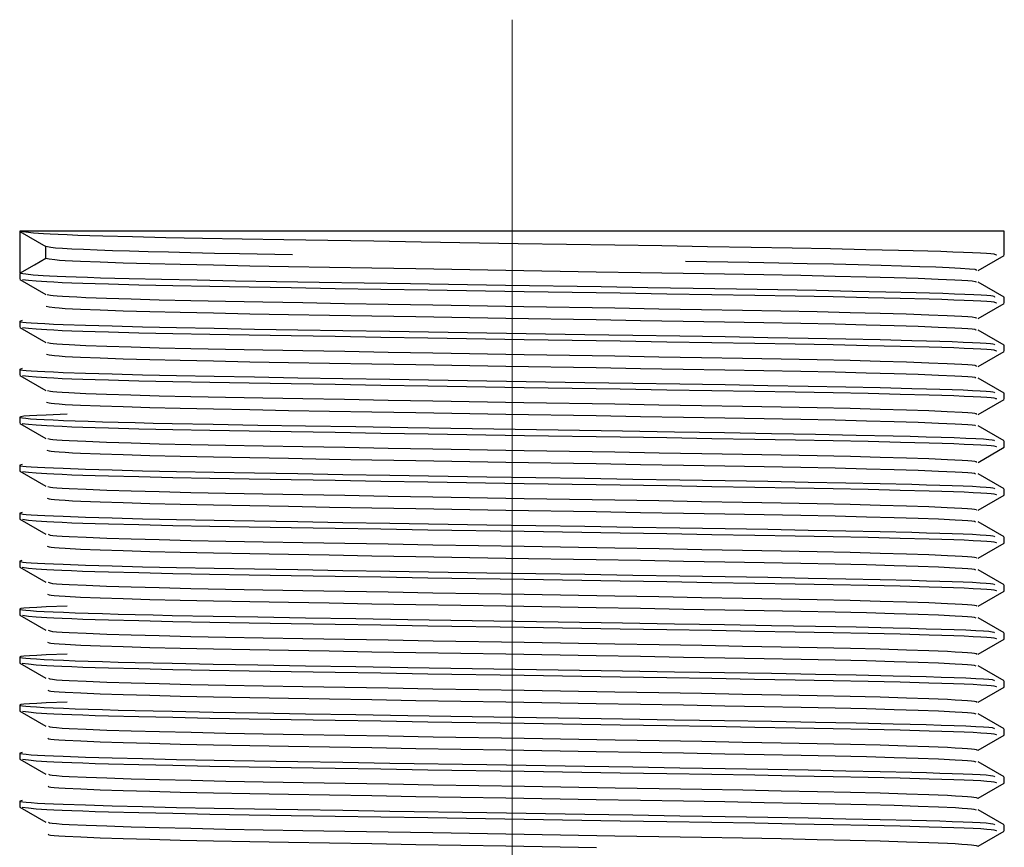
# Model space of a CAD drawing. Header units: millimetres. Extents: x 262469 to 275208, y -32539 to 9411.
# Tile 369 of 428: x 269144.13 to 269149.95, y -13212.5 to -13207.61. Entities that reach past the tile are written whole.
import ezdxf

# ---------------------------------------------------------------- set-up
doc = ezdxf.new("R2010")
doc.units = ezdxf.units.MM
doc.header["$LTSCALE"] = 100
doc.layers.add('$ IE_TELETECHNIKA', color=5, linetype='Continuous', lineweight=30)

msp = doc.modelspace()

# ---------------------------------------------------------------- linework, layer by layer
at = {"layer": '$ IE_TELETECHNIKA', "color": 7, "linetype": 'Continuous', "lineweight": 5, "ltscale": 20.32}
msp.add_line((269147.0395, -13207.6088), (269147.0395, -13216.6713), dxfattribs=at)
at = {"layer": '$ IE_TELETECHNIKA', "color": 7, "linetype": 'Continuous'}
for p, q in [((269144.1333, -13208.8588), (269144.1333, -13209.1069)), ((269149.9458, -13208.8588), (269144.1333, -13208.8588)), ((269144.1342, -13208.8599), (269144.2877, -13208.9485)), ((269149.9458, -13209.0005), (269149.9458, -13208.8588)), ((269144.2867, -13209.0183), (269144.2867, -13208.948)), ((269149.7914, -13209.0902), (269149.9449, -13209.0016)), ((269144.1333, -13209.1095), (269144.1333, -13209.1423)), ((269144.1342, -13209.1433), (269144.2877, -13209.232)), ((269149.9449, -13209.2476), (269149.7914, -13209.1589)), ((269149.9458, -13209.284), (269149.9458, -13209.2486)), ((269149.7914, -13209.3737), (269149.9449, -13209.2851)), ((269144.1333, -13209.3904), (269144.1333, -13209.4258)), ((269144.1342, -13209.4268), (269144.2877, -13209.5155)), ((269149.9449, -13209.5311), (269149.7914, -13209.4424)), ((269149.9458, -13209.5675), (269149.9458, -13209.532)), ((269149.7914, -13209.6572), (269149.9449, -13209.5686)), ((269144.1333, -13209.6739), (269144.1333, -13209.7093)), ((269144.1342, -13209.7103), (269144.2876, -13209.7989)), ((269149.9449, -13209.8146), (269149.7914, -13209.7259)), ((269149.9458, -13209.851), (269149.9458, -13209.8155)), ((269149.7914, -13209.9407), (269149.9449, -13209.8521)), ((269144.1333, -13209.9573), (269144.1333, -13209.9928)), ((269144.1342, -13209.9938), (269144.2877, -13210.0824)), ((269149.9449, -13210.098), (269149.7914, -13210.0094)), ((269149.9458, -13210.1344), (269149.9458, -13210.099)), ((269149.7914, -13210.2242), (269149.9449, -13210.1355)), ((269144.1333, -13210.2408), (269144.1333, -13210.2763)), ((269144.1342, -13210.2773), (269144.2877, -13210.3659)), ((269149.9449, -13210.3815), (269149.7914, -13210.2929)), ((269149.7914, -13210.5076), (269149.9449, -13210.419)), ((269149.9458, -13210.4179), (269149.9458, -13210.3825)), ((269144.1333, -13210.5243), (269144.1333, -13210.5597)), ((269144.1342, -13210.5608), (269144.2877, -13210.6494)), ((269149.9449, -13210.665), (269149.7914, -13210.5764)), ((269149.7914, -13210.7911), (269149.9449, -13210.7025)), ((269149.9458, -13210.7014), (269149.9458, -13210.666)), ((269144.1333, -13210.8078), (269144.1333, -13210.8432)), ((269144.1342, -13210.8442), (269144.2876, -13210.9329)), ((269149.9449, -13210.9485), (269149.7914, -13210.8598)), ((269149.7914, -13211.0746), (269149.9449, -13210.986)), ((269149.9458, -13210.9849), (269149.9458, -13210.9494)), ((269144.1333, -13211.0913), (269144.1333, -13211.1267)), ((269144.1342, -13211.1277), (269144.2877, -13211.2164)), ((269149.9449, -13211.232), (269149.7914, -13211.1433)), ((269149.9458, -13211.2684), (269149.9458, -13211.2329)), ((269149.7914, -13211.3581), (269149.9449, -13211.2695)), ((269144.1333, -13211.3747), (269144.1333, -13211.4102)), ((269144.1342, -13211.4112), (269144.2877, -13211.4998)), ((269149.9449, -13211.5154), (269149.7914, -13211.4268)), ((269149.9458, -13211.5518), (269149.9458, -13211.5164)), ((269149.7914, -13211.6416), (269149.9449, -13211.5529)), ((269144.1333, -13211.6582), (269144.1333, -13211.6937)), ((269144.1342, -13211.6947), (269144.2877, -13211.7833)), ((269149.9449, -13211.7989), (269149.7914, -13211.7103)), ((269149.9458, -13211.8353), (269149.9458, -13211.7999)), ((269149.7914, -13211.9251), (269149.9449, -13211.8364)), ((269144.1333, -13211.9417), (269144.1333, -13211.9771)), ((269144.1342, -13211.9782), (269144.2877, -13212.0668)), ((269149.9449, -13212.0824), (269149.7914, -13211.9938)), ((269149.9458, -13212.1188), (269149.9458, -13212.0834)), ((269149.7914, -13212.2086), (269149.9449, -13212.1199)), ((269144.1333, -13212.2252), (269144.1333, -13212.2606)), ((269144.1342, -13212.2616), (269144.2876, -13212.3503)), ((269149.9449, -13212.3659), (269149.7914, -13212.2772)), ((269149.9458, -13212.4023), (269149.9458, -13212.3669)), ((269149.7914, -13212.492), (269149.9449, -13212.4034))]:
    msp.add_line(p, q, dxfattribs=at)
for points in [[(269144.1333, -13208.8588), (269144.1691, -13208.8632), (269144.2131, -13208.8675), (269144.2737, -13208.8719), (269144.3128, -13208.8742), (269144.3591, -13208.8765), (269144.4137, -13208.8788), (269144.4763, -13208.8811), (269144.5467, -13208.8834), (269144.6242, -13208.8858), (269144.7989, -13208.8904), (269144.9963, -13208.895), (269145.2127, -13208.8994), (269145.4453, -13208.9036), (269145.6924, -13208.9078), (269145.9523, -13208.912), (269146.2231, -13208.9164), (269146.5024, -13208.921), (269147.0749, -13208.9303), (269147.6465, -13208.9395), (269147.9245, -13208.944), (269148.1935, -13208.9484), (269148.4503, -13208.9527), (269148.6926, -13208.957), (269148.9193, -13208.9613), (269149.1292, -13208.9657), (269149.3214, -13208.9701), (269149.4938, -13208.9748), (269149.5711, -13208.9771), (269149.6415, -13208.9795), (269149.7043, -13208.9818), (269149.7589, -13208.9841), (269149.8046, -13208.9865), (269149.8406, -13208.9887), (269149.8666, -13208.9909), (269149.8835, -13208.9931), (269149.8973, -13208.9974), (269149.8966, -13209.0015)], [(269144.2867, -13208.9474), (269144.3163, -13208.9532), (269144.3435, -13208.9562), (269144.385, -13208.9592), (269144.4408, -13208.9623), (269144.5093, -13208.9655), (269144.5892, -13208.9687), (269144.6796, -13208.9718), (269144.7803, -13208.975), (269144.891, -13208.9782), (269145.0116, -13208.9814), (269145.1419, -13208.9844), (269145.2818, -13208.9875), (269145.4307, -13208.9904), (269145.7439, -13208.9961)], [(269144.1333, -13209.1069), (269144.2192, -13209.0573), (269144.2867, -13209.0183)], [(269144.2867, -13209.0183), (269144.3057, -13209.0224), (269144.3396, -13209.0267), (269144.3667, -13209.0288), (269144.4016, -13209.0311), (269144.4436, -13209.0333), (269144.4921, -13209.0356), (269144.6068, -13209.0402), (269144.7434, -13209.0448), (269144.9014, -13209.0494), (269145.08, -13209.0539), (269145.2773, -13209.0582), (269145.4912, -13209.0624), (269145.7197, -13209.0665), (269145.9607, -13209.0707), (269146.2119, -13209.075), (269146.471, -13209.0794), (269147.0028, -13209.0885), (269147.5361, -13209.0977), (269147.7969, -13209.1022), (269148.0505, -13209.1065), (269148.2946, -13209.1107), (269148.5267, -13209.1147), (269148.7447, -13209.1189), (269148.9466, -13209.1233), (269149.1308, -13209.1278), (269149.2951, -13209.1323), (269149.4371, -13209.1369), (269149.556, -13209.1415), (269149.654, -13209.146), (269149.6953, -13209.1483), (269149.7301, -13209.1505), (269149.7567, -13209.1527), (269149.7733, -13209.1548), (269149.7788, -13209.1569), (269149.7771, -13209.1589)], [(269148.064, -13209.0359), (269148.4376, -13209.0423), (269148.6149, -13209.0455), (269148.782, -13209.0488), (269148.9383, -13209.0522), (269149.0839, -13209.0557), (269149.218, -13209.0592), (269149.3395, -13209.0628), (269149.4472, -13209.0664), (269149.5409, -13209.07), (269149.6211, -13209.0735), (269149.6881, -13209.077), (269149.7398, -13209.0805), (269149.772, -13209.0838), (269149.7818, -13209.0871), (269149.7775, -13209.0903)], [(269144.1333, -13209.1069), (269144.1684, -13209.1111), (269144.2115, -13209.1154), (269144.2703, -13209.1198), (269144.3081, -13209.122), (269144.3528, -13209.1242), (269144.4053, -13209.1265), (269144.4658, -13209.1288), (269144.5338, -13209.1311), (269144.6088, -13209.1334), (269144.7781, -13209.138), (269144.9699, -13209.1425), (269145.1805, -13209.1468), (269145.4071, -13209.151), (269145.648, -13209.1551), (269145.9015, -13209.1593), (269146.166, -13209.1636), (269146.4392, -13209.168), (269147.0012, -13209.1772), (269147.5653, -13209.1862), (269147.8411, -13209.1907), (269148.1088, -13209.195), (269148.3656, -13209.1993), (269148.6088, -13209.2035), (269148.8371, -13209.2078), (269149.0499, -13209.212), (269149.2465, -13209.2164), (269149.4258, -13209.2209), (269149.5836, -13209.2255), (269149.6524, -13209.2278), (269149.7135, -13209.2301), (269149.7661, -13209.2324), (269149.8095, -13209.2347), (269149.8427, -13209.2369), (269149.8654, -13209.2391), (269149.879, -13209.2412), (269149.8858, -13209.2433), (269149.8879, -13209.2474)], [(269144.1481, -13209.1435), (269144.1844, -13209.1477), (269144.2296, -13209.1521), (269144.2926, -13209.1565), (269144.3336, -13209.1587), (269144.3824, -13209.161), (269144.4396, -13209.1633), (269144.5049, -13209.1656), (269144.5777, -13209.1679), (269144.6575, -13209.1702), (269144.8361, -13209.1748), (269145.0364, -13209.1793), (269145.2545, -13209.1836), (269145.4881, -13209.1878), (269145.7354, -13209.192), (269145.995, -13209.1962), (269146.2651, -13209.2006), (269146.5431, -13209.2051), (269147.1118, -13209.2144), (269147.6781, -13209.2235), (269147.9531, -13209.2279), (269148.2188, -13209.2323), (269148.4723, -13209.2366), (269148.7115, -13209.2408), (269148.9351, -13209.2451), (269149.1422, -13209.2494), (269149.3317, -13209.2539), (269149.5016, -13209.2585), (269149.5776, -13209.2608), (269149.6469, -13209.2631), (269149.7086, -13209.2655), (269149.7621, -13209.2678), (269149.8069, -13209.2701), (269149.8421, -13209.2723), (269149.8674, -13209.2745), (269149.8839, -13209.2767), (269149.8973, -13209.2809), (269149.8967, -13209.285)], [(269144.2953, -13209.232), (269144.3144, -13209.2362), (269144.33, -13209.2383), (269144.353, -13209.2405), (269144.3845, -13209.2427), (269144.4239, -13209.2449), (269144.4705, -13209.2472), (269144.5233, -13209.2495), (269144.6458, -13209.2542), (269144.79, -13209.2588), (269144.9561, -13209.2634), (269145.1426, -13209.2679), (269145.3475, -13209.2723), (269145.5686, -13209.2764), (269145.8037, -13209.2806), (269146.0509, -13209.2848), (269146.3076, -13209.2892), (269146.5713, -13209.2937), (269147.1098, -13209.303), (269147.6455, -13209.3122), (269147.9059, -13209.3167), (269148.158, -13209.321), (269148.3992, -13209.3251), (269148.6273, -13209.3292), (269148.8401, -13209.3335), (269149.0357, -13209.338), (269149.2121, -13209.3425), (269149.3673, -13209.3472), (269149.4994, -13209.3518), (269149.6087, -13209.3564), (269149.6956, -13209.361), (269149.7295, -13209.3632), (269149.7556, -13209.3654), (269149.7728, -13209.3675), (269149.7805, -13209.3696), (269149.7781, -13209.3737)], [(269144.2885, -13209.3018), (269144.306, -13209.3059), (269144.3393, -13209.3102), (269144.3665, -13209.3123), (269144.4014, -13209.3146), (269144.4436, -13209.3168), (269144.4922, -13209.3191), (269144.6069, -13209.3237), (269144.7433, -13209.3283), (269144.9014, -13209.3328), (269145.08, -13209.3374), (269145.2773, -13209.3417), (269145.4912, -13209.3459), (269145.7197, -13209.35), (269145.9607, -13209.3542), (269146.212, -13209.3585), (269146.4711, -13209.3629), (269147.0029, -13209.372), (269147.5362, -13209.3812), (269147.797, -13209.3857), (269148.0506, -13209.39), (269148.2947, -13209.3941), (269148.5268, -13209.3982), (269148.7448, -13209.4024), (269148.9468, -13209.4068), (269149.131, -13209.4112), (269149.2952, -13209.4158), (269149.4371, -13209.4204), (269149.5562, -13209.425), (269149.6543, -13209.4295), (269149.6956, -13209.4318), (269149.7301, -13209.434), (269149.7563, -13209.4362), (269149.7725, -13209.4383), (269149.7779, -13209.4404), (269149.7767, -13209.4424)], [(269144.1462, -13209.3871), (269144.1325, -13209.3913), (269144.1371, -13209.3935), (269144.1502, -13209.3956), (269144.1714, -13209.3978), (269144.2004, -13209.4001), (269144.2369, -13209.4023), (269144.2806, -13209.4046), (269144.3312, -13209.4069), (269144.3883, -13209.4092), (269144.5213, -13209.4139), (269144.6782, -13209.4186), (269144.8578, -13209.4233), (269145.059, -13209.4278), (269145.2803, -13209.4322), (269145.5194, -13209.4364), (269145.7737, -13209.4407), (269146.0406, -13209.445), (269146.3174, -13209.4495), (269146.8897, -13209.4588), (269147.4685, -13209.4682), (269147.7531, -13209.4727), (269148.0304, -13209.4772), (269148.2971, -13209.4816), (269148.5501, -13209.486), (269148.7877, -13209.4903), (269149.0092, -13209.4947), (269149.2137, -13209.4991), (269149.4005, -13209.5037), (269149.4861, -13209.506), (269149.5655, -13209.5084), (269149.6377, -13209.5108), (269149.7021, -13209.5132), (269149.7577, -13209.5155), (269149.8036, -13209.5178), (269149.8392, -13209.5201), (269149.8636, -13209.5223), (269149.8783, -13209.5245), (269149.8856, -13209.5267), (269149.8879, -13209.5309)], [(269144.1481, -13209.4269), (269144.1844, -13209.4312), (269144.2296, -13209.4355), (269144.2926, -13209.4399), (269144.3336, -13209.4422), (269144.3823, -13209.4444), (269144.4395, -13209.4467), (269144.5048, -13209.449), (269144.5776, -13209.4514), (269144.6575, -13209.4537), (269144.836, -13209.4583), (269145.0364, -13209.4628), (269145.2544, -13209.4671), (269145.488, -13209.4713), (269145.7353, -13209.4755), (269145.9949, -13209.4797), (269146.265, -13209.4841), (269146.5431, -13209.4886), (269147.1118, -13209.4979), (269147.678, -13209.507), (269147.9531, -13209.5114), (269148.2188, -13209.5157), (269148.4723, -13209.52), (269148.7114, -13209.5243), (269148.9351, -13209.5286), (269149.1422, -13209.5329), (269149.3317, -13209.5374), (269149.5016, -13209.542), (269149.5777, -13209.5443), (269149.6469, -13209.5466), (269149.7086, -13209.549), (269149.7622, -13209.5513), (269149.8069, -13209.5535), (269149.8421, -13209.5558), (269149.8674, -13209.558), (269149.8839, -13209.5601), (269149.8974, -13209.5644), (269149.8967, -13209.5685)], [(269144.2965, -13209.5155), (269144.3143, -13209.5197), (269144.3297, -13209.5218), (269144.3527, -13209.524), (269144.3844, -13209.5262), (269144.4241, -13209.5284), (269144.5237, -13209.533), (269144.6461, -13209.5377), (269144.7903, -13209.5423), (269144.9564, -13209.5469), (269145.1431, -13209.5514), (269145.348, -13209.5558), (269145.569, -13209.5599), (269145.8042, -13209.5641), (269146.0514, -13209.5683), (269146.3081, -13209.5727), (269146.5718, -13209.5772), (269147.1103, -13209.5865), (269147.646, -13209.5957), (269147.9064, -13209.6002), (269148.1584, -13209.6044), (269148.3996, -13209.6086), (269148.6277, -13209.6127), (269148.8405, -13209.617), (269149.036, -13209.6215), (269149.2124, -13209.626), (269149.3675, -13209.6307), (269149.4996, -13209.6353), (269149.609, -13209.6399), (269149.6959, -13209.6445), (269149.7295, -13209.6467), (269149.7554, -13209.6489), (269149.7723, -13209.651), (269149.78, -13209.6531), (269149.7788, -13209.6572)], [(269144.2901, -13209.5853), (269144.3063, -13209.5894), (269144.3389, -13209.5936), (269144.3662, -13209.5958), (269144.4013, -13209.598), (269144.4436, -13209.6003), (269144.4923, -13209.6026), (269144.6069, -13209.6071), (269144.7433, -13209.6117), (269144.9014, -13209.6163), (269145.08, -13209.6208), (269145.2774, -13209.6252), (269145.4913, -13209.6294), (269145.7197, -13209.6335), (269145.9608, -13209.6377), (269146.212, -13209.6419), (269146.4711, -13209.6464), (269147.003, -13209.6555), (269147.5363, -13209.6647), (269147.7971, -13209.6692), (269148.0507, -13209.6735), (269148.2948, -13209.6776), (269148.5269, -13209.6817), (269148.7449, -13209.6859), (269148.9469, -13209.6903), (269149.1311, -13209.6947), (269149.2953, -13209.6993), (269149.4371, -13209.7039), (269149.5563, -13209.7085), (269149.6546, -13209.713), (269149.6958, -13209.7153), (269149.7301, -13209.7175), (269149.7559, -13209.7197), (269149.7717, -13209.7218), (269149.7765, -13209.7259)], [(269144.1462, -13209.6706), (269144.1325, -13209.6748), (269144.1371, -13209.677), (269144.1502, -13209.6791), (269144.1714, -13209.6813), (269144.2004, -13209.6835), (269144.2369, -13209.6858), (269144.2806, -13209.6881), (269144.3312, -13209.6904), (269144.3883, -13209.6927), (269144.5213, -13209.6974), (269144.6782, -13209.7021), (269144.8578, -13209.7068), (269145.059, -13209.7113), (269145.2803, -13209.7157), (269145.5194, -13209.7199), (269145.7737, -13209.7242), (269146.0406, -13209.7285), (269146.3174, -13209.733), (269146.8896, -13209.7423), (269147.4685, -13209.7517), (269147.7531, -13209.7562), (269148.0304, -13209.7607), (269148.2971, -13209.7651), (269148.5501, -13209.7695), (269148.7877, -13209.7738), (269149.0092, -13209.7781), (269149.2137, -13209.7826), (269149.4005, -13209.7872), (269149.4861, -13209.7895), (269149.5654, -13209.7919), (269149.6377, -13209.7943), (269149.7021, -13209.7966), (269149.7577, -13209.799), (269149.8036, -13209.8013), (269149.8392, -13209.8036), (269149.8636, -13209.8058), (269149.8783, -13209.808), (269149.8856, -13209.8101), (269149.8879, -13209.8144)], [(269144.1481, -13209.7104), (269144.1843, -13209.7147), (269144.2296, -13209.719), (269144.2926, -13209.7234), (269144.3335, -13209.7257), (269144.3823, -13209.7279), (269144.4395, -13209.7302), (269144.5048, -13209.7325), (269144.5776, -13209.7349), (269144.6574, -13209.7372), (269144.836, -13209.7418), (269145.0363, -13209.7463), (269145.2544, -13209.7506), (269145.488, -13209.7548), (269145.7353, -13209.759), (269145.9949, -13209.7632), (269146.265, -13209.7676), (269146.5431, -13209.7721), (269147.1118, -13209.7814), (269147.6781, -13209.7904), (269147.9531, -13209.7949), (269148.2188, -13209.7992), (269148.4724, -13209.8035), (269148.7115, -13209.8078), (269148.9351, -13209.8121), (269149.1422, -13209.8164), (269149.3318, -13209.8209), (269149.5017, -13209.8255), (269149.5777, -13209.8278), (269149.6469, -13209.8301), (269149.7086, -13209.8324), (269149.7622, -13209.8347), (269149.8069, -13209.837), (269149.8422, -13209.8393), (269149.8675, -13209.8415), (269149.8839, -13209.8436), (269149.8974, -13209.8478), (269149.8967, -13209.852)], [(269144.2975, -13209.799), (269144.314, -13209.8031), (269144.329, -13209.8052), (269144.3521, -13209.8074), (269144.3839, -13209.8096), (269144.4236, -13209.8119), (269144.5233, -13209.8165), (269144.6455, -13209.8211), (269144.7896, -13209.8258), (269144.9557, -13209.8304), (269145.1424, -13209.8349), (269145.3473, -13209.8392), (269145.5683, -13209.8434), (269145.8036, -13209.8476), (269146.0508, -13209.8518), (269146.3075, -13209.8562), (269146.5713, -13209.8607), (269147.1099, -13209.87), (269147.6458, -13209.8792), (269147.9063, -13209.8836), (269148.1584, -13209.8879), (269148.3996, -13209.8921), (269148.6278, -13209.8962), (269148.8406, -13209.9005), (269149.0362, -13209.905), (269149.2126, -13209.9095), (269149.3677, -13209.9141), (269149.4998, -13209.9188), (269149.6093, -13209.9234), (269149.6961, -13209.9279), (269149.7296, -13209.9302), (269149.7551, -13209.9324), (269149.7718, -13209.9345), (269149.7796, -13209.9366), (269149.7796, -13209.9407)], [(269144.2916, -13209.8688), (269144.3065, -13209.8729), (269144.3193, -13209.875), (269144.3386, -13209.8771), (269144.366, -13209.8793), (269144.4012, -13209.8815), (269144.4436, -13209.8838), (269144.4924, -13209.886), (269144.607, -13209.8906), (269144.7433, -13209.8952), (269144.9014, -13209.8998), (269145.0801, -13209.9043), (269145.2774, -13209.9087), (269145.4913, -13209.9129), (269145.7198, -13209.917), (269145.9608, -13209.9211), (269146.2121, -13209.9254), (269146.4712, -13209.9299), (269147.0031, -13209.939), (269147.5364, -13209.9482), (269147.7972, -13209.9526), (269148.0509, -13209.957), (269148.2949, -13209.9611), (269148.5271, -13209.9652), (269148.7451, -13209.9694), (269148.947, -13209.9737), (269149.1312, -13209.9782), (269149.2953, -13209.9828), (269149.4372, -13209.9874), (269149.5565, -13209.9919), (269149.6549, -13209.9965), (269149.696, -13209.9987), (269149.73, -13210.001), (269149.7554, -13210.0031), (269149.7709, -13210.0053), (269149.7763, -13210.0094)], [(269144.4127, -13209.9394), (269144.2889, -13209.9446), (269144.2346, -13209.9472), (269144.1895, -13209.9497), (269144.1567, -13209.9521), (269144.1385, -13209.9544), (269144.1331, -13209.9567), (269144.1368, -13209.959), (269144.1485, -13209.9613), (269144.1683, -13209.9637), (269144.1962, -13209.9662), (269144.2323, -13209.9686), (269144.2766, -13209.9711), (269144.3292, -13209.9737), (269144.3902, -13209.9763), (269144.4596, -13209.9788), (269144.5369, -13209.9814), (269144.6219, -13209.9841), (269144.7143, -13209.9866), (269144.8137, -13209.9892), (269144.9198, -13209.9918), (269145.0323, -13209.9942), (269145.275, -13209.9991), (269145.5388, -13210.0037), (269145.8205, -13210.0084), (269146.1168, -13210.0132), (269146.4244, -13210.0182), (269147.6925, -13210.0387), (269147.9994, -13210.0437), (269148.2939, -13210.0485), (269148.5718, -13210.0533), (269148.8311, -13210.0581), (269149.0705, -13210.0629), (269149.2892, -13210.0679), (269149.3904, -13210.0704), (269149.485, -13210.073), (269149.5722, -13210.0756), (269149.6506, -13210.0782), (269149.7192, -13210.0808), (269149.7769, -13210.0834), (269149.8225, -13210.0859), (269149.855, -13210.0884), (269149.8747, -13210.0908), (269149.8846, -13210.0932), (269149.8879, -13210.0979)], [(269144.148, -13209.9939), (269144.1843, -13209.9982), (269144.2296, -13210.0025), (269144.2926, -13210.0069), (269144.3336, -13210.0091), (269144.3823, -13210.0114), (269144.4396, -13210.0137), (269144.5049, -13210.016), (269144.5777, -13210.0183), (269144.6575, -13210.0207), (269144.8362, -13210.0253), (269145.0365, -13210.0298), (269145.2546, -13210.0341), (269145.4882, -13210.0383), (269145.7356, -13210.0424), (269145.9952, -13210.0467), (269146.2653, -13210.0511), (269146.5435, -13210.0556), (269147.1122, -13210.0648), (269147.6786, -13210.0739), (269147.9536, -13210.0784), (269148.2193, -13210.0827), (269148.4729, -13210.087), (269148.712, -13210.0913), (269148.9356, -13210.0956), (269149.1427, -13210.0999), (269149.3322, -13210.1043), (269149.5021, -13210.1089), (269149.5781, -13210.1113), (269149.6473, -13210.1136), (269149.7089, -13210.1159), (269149.7625, -13210.1182), (269149.8071, -13210.1205), (269149.8423, -13210.1228), (269149.8676, -13210.125), (269149.884, -13210.1271), (269149.8974, -13210.1313), (269149.8967, -13210.1355)], [(269144.2986, -13210.0825), (269144.3138, -13210.0866), (269144.3286, -13210.0887), (269144.3519, -13210.0909), (269144.384, -13210.0931), (269144.424, -13210.0954), (269144.5238, -13210.1), (269144.646, -13210.1046), (269144.7901, -13210.1093), (269144.9564, -13210.1139), (269145.1431, -13210.1184), (269145.348, -13210.1227), (269145.5691, -13210.1269), (269145.8044, -13210.1311), (269146.0516, -13210.1353), (269146.3084, -13210.1397), (269146.5722, -13210.1442), (269147.1108, -13210.1535), (269147.6467, -13210.1627), (269147.9071, -13210.1671), (269148.1591, -13210.1714), (269148.4004, -13210.1755), (269148.6285, -13210.1797), (269148.8412, -13210.184), (269149.0368, -13210.1885), (269149.2131, -13210.193), (269149.3681, -13210.1976), (269149.5002, -13210.2023), (269149.6097, -13210.2069), (269149.6963, -13210.2114), (269149.7296, -13210.2137), (269149.7549, -13210.2159), (269149.7713, -13210.218), (269149.7793, -13210.2201), (269149.7805, -13210.2242)], [(269144.293, -13210.1523), (269144.3065, -13210.1564), (269144.319, -13210.1585), (269144.3382, -13210.1606), (269144.3658, -13210.1628), (269144.4011, -13210.165), (269144.4436, -13210.1673), (269144.4925, -13210.1695), (269144.607, -13210.1741), (269144.7433, -13210.1787), (269144.9014, -13210.1833), (269145.0801, -13210.1878), (269145.2774, -13210.1922), (269145.4913, -13210.1963), (269145.7198, -13210.2005), (269145.9609, -13210.2046), (269146.2122, -13210.2089), (269146.4713, -13210.2133), (269147.0032, -13210.2225), (269147.5365, -13210.2316), (269147.7973, -13210.2361), (269148.051, -13210.2404), (269148.295, -13210.2446), (269148.5272, -13210.2487), (269148.7452, -13210.2529), (269148.9472, -13210.2572), (269149.1313, -13210.2617), (269149.2954, -13210.2663), (269149.4372, -13210.2708), (269149.5567, -13210.2754), (269149.6552, -13210.28), (269149.6961, -13210.2822), (269149.7298, -13210.2844), (269149.7549, -13210.2866), (269149.7701, -13210.2887), (269149.7763, -13210.2928)], [(269144.1462, -13210.2376), (269144.1325, -13210.2418), (269144.1371, -13210.2439), (269144.1502, -13210.2461), (269144.1714, -13210.2483), (269144.2004, -13210.2505), (269144.2369, -13210.2527), (269144.2806, -13210.255), (269144.3312, -13210.2573), (269144.3883, -13210.2596), (269144.5213, -13210.2644), (269144.6782, -13210.2691), (269144.8578, -13210.2738), (269145.059, -13210.2783), (269145.2803, -13210.2827), (269145.5194, -13210.2869), (269145.7737, -13210.2911), (269146.0406, -13210.2955), (269146.3174, -13210.2999), (269146.8897, -13210.3093), (269147.4685, -13210.3186), (269147.7531, -13210.3232), (269148.0304, -13210.3277), (269148.2971, -13210.3321), (269148.5501, -13210.3364), (269148.7877, -13210.3407), (269149.0092, -13210.3451), (269149.2137, -13210.3495), (269149.4005, -13210.3541), (269149.4861, -13210.3565), (269149.5655, -13210.3589), (269149.6377, -13210.3612), (269149.7021, -13210.3636), (269149.7577, -13210.3659), (269149.8036, -13210.3683), (269149.8392, -13210.3706), (269149.8636, -13210.3728), (269149.8783, -13210.375), (269149.8856, -13210.3771), (269149.8879, -13210.3813)], [(269144.1481, -13210.2774), (269144.1843, -13210.2817), (269144.2296, -13210.286), (269144.2926, -13210.2904), (269144.3335, -13210.2926), (269144.3823, -13210.2949), (269144.4395, -13210.2972), (269144.5048, -13210.2995), (269144.5776, -13210.3018), (269144.6574, -13210.3041), (269144.836, -13210.3088), (269145.0363, -13210.3133), (269145.2544, -13210.3176), (269145.4879, -13210.3218), (269145.7353, -13210.3259), (269145.9948, -13210.3301), (269146.2649, -13210.3345), (269146.543, -13210.3391), (269147.1117, -13210.3483), (269147.678, -13210.3574), (269147.953, -13210.3618), (269148.2187, -13210.3662), (269148.4722, -13210.3705), (269148.7114, -13210.3747), (269148.935, -13210.379), (269149.1421, -13210.3834), (269149.3317, -13210.3878), (269149.5016, -13210.3924), (269149.5776, -13210.3947), (269149.6468, -13210.3971), (269149.7086, -13210.3994), (269149.7621, -13210.4017), (269149.8069, -13210.404), (269149.8421, -13210.4062), (269149.8674, -13210.4084), (269149.8839, -13210.4106), (269149.8973, -13210.4148), (269149.8967, -13210.419)], [(269144.2995, -13210.366), (269144.3135, -13210.3701), (269144.3282, -13210.3722), (269144.3516, -13210.3744), (269144.3839, -13210.3766), (269144.4241, -13210.3789), (269144.524, -13210.3835), (269144.6461, -13210.3881), (269144.7902, -13210.3928), (269144.9564, -13210.3974), (269145.1431, -13210.4019), (269145.3479, -13210.4062), (269145.569, -13210.4104), (269145.8042, -13210.4146), (269146.0513, -13210.4188), (269146.308, -13210.4231), (269146.5718, -13210.4277), (269147.1103, -13210.4369), (269147.646, -13210.4461), (269147.9064, -13210.4506), (269148.1584, -13210.4549), (269148.3996, -13210.459), (269148.6277, -13210.4632), (269148.8404, -13210.4675), (269149.036, -13210.4719), (269149.2124, -13210.4765), (269149.3674, -13210.4811), (269149.4996, -13210.4857), (269149.6093, -13210.4904), (269149.696, -13210.4949), (269149.7291, -13210.4971), (269149.7543, -13210.4993), (269149.7707, -13210.5015), (269149.7789, -13210.5036), (269149.7814, -13210.5077)], [(269144.2943, -13210.4358), (269144.3065, -13210.4398), (269144.3186, -13210.4419), (269144.3379, -13210.4441), (269144.3656, -13210.4463), (269144.4011, -13210.4485), (269144.4437, -13210.4507), (269144.4926, -13210.453), (269144.6071, -13210.4576), (269144.7433, -13210.4622), (269144.9014, -13210.4668), (269145.0801, -13210.4713), (269145.2775, -13210.4756), (269145.4914, -13210.4798), (269145.7199, -13210.484), (269145.961, -13210.4881), (269146.2123, -13210.4924), (269146.4714, -13210.4968), (269147.0033, -13210.506), (269147.5366, -13210.5151), (269147.7975, -13210.5196), (269148.0511, -13210.5239), (269148.2952, -13210.5281), (269148.5273, -13210.5322), (269148.7453, -13210.5364), (269148.9473, -13210.5407), (269149.1314, -13210.5452), (269149.2955, -13210.5497), (269149.4373, -13210.5543), (269149.5569, -13210.5589), (269149.6555, -13210.5635), (269149.6963, -13210.5657), (269149.7297, -13210.5679), (269149.7545, -13210.5701), (269149.7693, -13210.5722), (269149.7764, -13210.5763)], [(269144.1462, -13210.5211), (269144.1325, -13210.5253), (269144.1371, -13210.5274), (269144.1502, -13210.5296), (269144.1714, -13210.5318), (269144.2004, -13210.534), (269144.2369, -13210.5362), (269144.2806, -13210.5385), (269144.3312, -13210.5408), (269144.3883, -13210.5431), (269144.5213, -13210.5478), (269144.6782, -13210.5526), (269144.8578, -13210.5572), (269145.059, -13210.5618), (269145.2803, -13210.5661), (269145.5194, -13210.5704), (269145.7737, -13210.5746), (269146.0406, -13210.5789), (269146.3174, -13210.5834), (269146.8897, -13210.5928), (269147.4685, -13210.6021), (269147.7531, -13210.6067), (269148.0304, -13210.6111), (269148.2971, -13210.6156), (269148.5501, -13210.6199), (269148.7877, -13210.6242), (269149.0092, -13210.6286), (269149.2137, -13210.633), (269149.4005, -13210.6376), (269149.4861, -13210.64), (269149.5655, -13210.6423), (269149.6377, -13210.6447), (269149.7021, -13210.6471), (269149.7577, -13210.6494), (269149.8036, -13210.6518), (269149.8392, -13210.654), (269149.8636, -13210.6563), (269149.8783, -13210.6584), (269149.8856, -13210.6606), (269149.8879, -13210.6648)], [(269144.1481, -13210.5609), (269144.1843, -13210.5652), (269144.2296, -13210.5695), (269144.2926, -13210.5739), (269144.3335, -13210.5761), (269144.3823, -13210.5784), (269144.4395, -13210.5807), (269144.5048, -13210.583), (269144.5776, -13210.5853), (269144.6574, -13210.5876), (269144.836, -13210.5922), (269145.0363, -13210.5967), (269145.2544, -13210.6011), (269145.4879, -13210.6052), (269145.7353, -13210.6094), (269145.9949, -13210.6136), (269146.2649, -13210.618), (269146.543, -13210.6226), (269147.1117, -13210.6318), (269147.678, -13210.6409), (269147.953, -13210.6453), (269148.2187, -13210.6497), (269148.4723, -13210.654), (269148.7114, -13210.6582), (269148.935, -13210.6625), (269149.1422, -13210.6668), (269149.3317, -13210.6713), (269149.5016, -13210.6759), (269149.5776, -13210.6782), (269149.6469, -13210.6806), (269149.7086, -13210.6829), (269149.7622, -13210.6852), (269149.8069, -13210.6875), (269149.8421, -13210.6897), (269149.8674, -13210.6919), (269149.8839, -13210.6941), (269149.8974, -13210.6983), (269149.8967, -13210.7024)], [(269144.3003, -13210.6494), (269144.3131, -13210.6536), (269144.3277, -13210.6557), (269144.3515, -13210.6579), (269144.384, -13210.6601), (269144.4244, -13210.6624), (269144.5245, -13210.667), (269144.6465, -13210.6716), (269144.7906, -13210.6762), (269144.9569, -13210.6809), (269145.1437, -13210.6854), (269145.3486, -13210.6897), (269145.5697, -13210.6939), (269145.8049, -13210.6981), (269146.0521, -13210.7023), (269146.3089, -13210.7066), (269146.5726, -13210.7112), (269147.1111, -13210.7204), (269147.6468, -13210.7296), (269147.9072, -13210.7341), (269148.1592, -13210.7384), (269148.4003, -13210.7425), (269148.6283, -13210.7467), (269148.8411, -13210.751), (269149.0366, -13210.7554), (269149.2129, -13210.76), (269149.3678, -13210.7646), (269149.5, -13210.7692), (269149.6097, -13210.7738), (269149.6561, -13210.7761), (269149.6962, -13210.7784), (269149.7291, -13210.7806), (269149.7541, -13210.7828), (269149.7703, -13210.785), (269149.7788, -13210.787), (269149.7825, -13210.7912)], [(269144.2955, -13210.7192), (269144.3063, -13210.7233), (269144.3181, -13210.7254), (269144.3373, -13210.7275), (269144.3651, -13210.7297), (269144.4008, -13210.7319), (269144.4924, -13210.7365), (269144.6067, -13210.7411), (269144.7428, -13210.7457), (269144.9008, -13210.7502), (269145.0796, -13210.7547), (269145.2769, -13210.7591), (269145.4908, -13210.7633), (269145.7193, -13210.7674), (269145.9604, -13210.7716), (269146.2117, -13210.7759), (269146.4709, -13210.7803), (269147.0029, -13210.7894), (269147.5363, -13210.7986), (269147.7972, -13210.8031), (269148.0509, -13210.8074), (269148.295, -13210.8116), (269148.5272, -13210.8157), (269148.7452, -13210.8199), (269148.9473, -13210.8242), (269149.1314, -13210.8287), (269149.2954, -13210.8332), (269149.4373, -13210.8378), (269149.557, -13210.8424), (269149.6557, -13210.847), (269149.6963, -13210.8492), (269149.7295, -13210.8514), (269149.7539, -13210.8536), (269149.7686, -13210.8557), (269149.7766, -13210.8598)], [(269144.1461, -13210.8046), (269144.1325, -13210.8088), (269144.1371, -13210.8109), (269144.1502, -13210.8131), (269144.1714, -13210.8152), (269144.2005, -13210.8175), (269144.237, -13210.8197), (269144.2807, -13210.822), (269144.3313, -13210.8243), (269144.3884, -13210.8266), (269144.5214, -13210.8313), (269144.6783, -13210.836), (269144.858, -13210.8407), (269145.0591, -13210.8453), (269145.2805, -13210.8496), (269145.5196, -13210.8539), (269145.7739, -13210.8581), (269146.0408, -13210.8624), (269146.3175, -13210.8669), (269146.8898, -13210.8762), (269147.4686, -13210.8856), (269147.7533, -13210.8901), (269148.0305, -13210.8946), (269148.2972, -13210.899), (269148.5502, -13210.9034), (269148.7878, -13210.9077), (269149.0092, -13210.9121), (269149.2138, -13210.9165), (269149.4005, -13210.9211), (269149.4861, -13210.9235), (269149.5655, -13210.9258), (269149.6377, -13210.9282), (269149.7021, -13210.9306), (269149.7577, -13210.9329), (269149.8037, -13210.9352), (269149.8392, -13210.9375), (269149.8636, -13210.9397), (269149.8783, -13210.9419), (269149.8856, -13210.9441), (269149.8879, -13210.9483)], [(269144.1478, -13210.8443), (269144.1841, -13210.8486), (269144.2293, -13210.8529), (269144.2923, -13210.8573), (269144.3332, -13210.8596), (269144.3819, -13210.8618), (269144.4391, -13210.8641), (269144.5043, -13210.8664), (269144.5771, -13210.8688), (269144.6569, -13210.8711), (269144.8354, -13210.8757), (269145.0357, -13210.8802), (269145.2537, -13210.8845), (269145.4872, -13210.8887), (269145.7346, -13210.8929), (269145.9942, -13210.8971), (269146.2643, -13210.9015), (269146.5424, -13210.906), (269147.1112, -13210.9153), (269147.6776, -13210.9244), (269147.9526, -13210.9288), (269148.2184, -13210.9332), (269148.472, -13210.9375), (269148.7112, -13210.9417), (269148.9349, -13210.946), (269149.142, -13210.9503), (269149.3316, -13210.9548), (269149.5015, -13210.9594), (269149.5776, -13210.9617), (269149.6468, -13210.964), (269149.7086, -13210.9664), (269149.7621, -13210.9687), (269149.8069, -13210.971), (269149.8421, -13210.9732), (269149.8674, -13210.9754), (269149.8839, -13210.9776), (269149.8974, -13210.9818), (269149.8967, -13210.9859)], [(269144.3009, -13210.9329), (269144.3125, -13210.937), (269144.3269, -13210.9392), (269144.3508, -13210.9413), (269144.3835, -13210.9436), (269144.424, -13210.9458), (269144.524, -13210.9504), (269144.6458, -13210.9551), (269144.7898, -13210.9597), (269144.9561, -13210.9643), (269145.1428, -13210.9688), (269145.3477, -13210.9732), (269145.5688, -13210.9774), (269145.804, -13210.9815), (269146.0513, -13210.9857), (269146.308, -13210.9901), (269146.5718, -13210.9946), (269147.1105, -13211.0039), (269147.6463, -13211.0131), (269147.9068, -13211.0176), (269148.1588, -13211.0218), (269148.4001, -13211.026), (269148.6282, -13211.0302), (269148.841, -13211.0345), (269149.0366, -13211.0389), (269149.2129, -13211.0435), (269149.3678, -13211.0481), (269149.5001, -13211.0527), (269149.6099, -13211.0573), (269149.6563, -13211.0596), (269149.6962, -13211.0619), (269149.729, -13211.0641), (269149.7538, -13211.0663), (269149.7699, -13211.0684), (269149.7787, -13211.0705), (269149.7838, -13211.0746)], [(269144.2966, -13211.0027), (269144.3062, -13211.0068), (269144.3176, -13211.0089), (269144.337, -13211.011), (269144.3649, -13211.0132), (269144.4008, -13211.0154), (269144.4925, -13211.02), (269144.6067, -13211.0245), (269144.7428, -13211.0291), (269144.9009, -13211.0337), (269145.0796, -13211.0382), (269145.277, -13211.0426), (269145.4909, -13211.0468), (269145.7194, -13211.0509), (269145.9605, -13211.0551), (269146.2118, -13211.0593), (269146.471, -13211.0638), (269147.003, -13211.0729), (269147.5364, -13211.0821), (269147.7973, -13211.0866), (269148.051, -13211.0909), (269148.2951, -13211.095), (269148.5273, -13211.0992), (269148.7453, -13211.1033), (269148.9474, -13211.1077), (269149.1315, -13211.1121), (269149.2955, -13211.1167), (269149.4373, -13211.1213), (269149.5572, -13211.1259), (269149.656, -13211.1304), (269149.6964, -13211.1327), (269149.7292, -13211.1349), (269149.7534, -13211.1371), (269149.7679, -13211.1392), (269149.7769, -13211.1433)], [(269144.4127, -13211.0733), (269144.2889, -13211.0785), (269144.2346, -13211.0811), (269144.1895, -13211.0836), (269144.1567, -13211.086), (269144.1385, -13211.0883), (269144.1331, -13211.0906), (269144.1368, -13211.0929), (269144.1485, -13211.0953), (269144.1683, -13211.0977), (269144.1962, -13211.1001), (269144.2323, -13211.1026), (269144.2766, -13211.1051), (269144.3292, -13211.1076), (269144.3902, -13211.1102), (269144.4596, -13211.1128), (269144.5369, -13211.1154), (269144.6219, -13211.118), (269144.7143, -13211.1206), (269144.8137, -13211.1231), (269144.9198, -13211.1257), (269145.0323, -13211.1282), (269145.275, -13211.133), (269145.5388, -13211.1377), (269145.8205, -13211.1423), (269146.1168, -13211.1471), (269146.4244, -13211.1521), (269147.6925, -13211.1726), (269147.9994, -13211.1776), (269148.2939, -13211.1825), (269148.5718, -13211.1872), (269148.8311, -13211.192), (269149.0705, -13211.1968), (269149.2892, -13211.2018), (269149.3904, -13211.2043), (269149.485, -13211.2069), (269149.5722, -13211.2095), (269149.6506, -13211.2121), (269149.7192, -13211.2147), (269149.7769, -13211.2173), (269149.8225, -13211.2198), (269149.855, -13211.2223), (269149.8747, -13211.2247), (269149.8846, -13211.2271), (269149.8879, -13211.2318)], [(269144.1481, -13211.1278), (269144.1844, -13211.1321), (269144.2296, -13211.1364), (269144.2926, -13211.1408), (269144.3336, -13211.1431), (269144.3824, -13211.1453), (269144.4396, -13211.1476), (269144.5049, -13211.1499), (269144.5777, -13211.1523), (269144.6575, -13211.1546), (269144.8361, -13211.1592), (269145.0364, -13211.1637), (269145.2545, -13211.168), (269145.4881, -13211.1722), (269145.7355, -13211.1764), (269145.9951, -13211.1806), (269146.2651, -13211.185), (269146.5432, -13211.1895), (269147.1119, -13211.1988), (269147.6782, -13211.2079), (269147.9532, -13211.2123), (269148.2189, -13211.2166), (269148.4725, -13211.2209), (269148.7116, -13211.2252), (269148.9352, -13211.2295), (269149.1423, -13211.2338), (269149.3319, -13211.2383), (269149.5017, -13211.2429), (269149.5778, -13211.2452), (269149.647, -13211.2475), (269149.7087, -13211.2499), (269149.7622, -13211.2522), (269149.807, -13211.2544), (269149.8422, -13211.2567), (269149.8675, -13211.2589), (269149.8839, -13211.261), (269149.8974, -13211.2653), (269149.8967, -13211.2694)], [(269144.3015, -13211.2164), (269144.312, -13211.2205), (269144.3265, -13211.2227), (269144.3507, -13211.2248), (269144.3837, -13211.2271), (269144.4244, -13211.2293), (269144.5245, -13211.2339), (269144.6463, -13211.2386), (269144.7903, -13211.2432), (269144.9567, -13211.2478), (269145.1435, -13211.2523), (269145.3485, -13211.2567), (269145.5696, -13211.2609), (269145.8049, -13211.265), (269146.0521, -13211.2692), (269146.3089, -13211.2736), (269146.5728, -13211.2781), (269147.1114, -13211.2874), (269147.6472, -13211.2966), (269147.9076, -13211.3011), (269148.1596, -13211.3053), (269148.4008, -13211.3095), (269148.6289, -13211.3137), (269148.8417, -13211.318), (269149.0372, -13211.3224), (269149.2134, -13211.327), (269149.3682, -13211.3316), (269149.5005, -13211.3362), (269149.6103, -13211.3408), (269149.6566, -13211.3431), (269149.6964, -13211.3454), (269149.729, -13211.3476), (269149.7535, -13211.3498), (269149.7697, -13211.3519), (269149.7787, -13211.354), (269149.7851, -13211.3581)], [(269144.2976, -13211.2862), (269144.3059, -13211.2903), (269144.3171, -13211.2924), (269144.3366, -13211.2945), (269144.3648, -13211.2967), (269144.4008, -13211.2989), (269144.4926, -13211.3034), (269144.6068, -13211.308), (269144.7428, -13211.3126), (269144.9009, -13211.3172), (269145.0797, -13211.3217), (269145.277, -13211.3261), (269145.4909, -13211.3303), (269145.7195, -13211.3344), (269145.9606, -13211.3386), (269146.2119, -13211.3428), (269146.4711, -13211.3473), (269147.0031, -13211.3564), (269147.5365, -13211.3656), (269147.7974, -13211.3701), (269148.0511, -13211.3744), (269148.2953, -13211.3785), (269148.5274, -13211.3826), (269148.7455, -13211.3868), (269148.9475, -13211.3912), (269149.1316, -13211.3956), (269149.2956, -13211.4002), (269149.4374, -13211.4048), (269149.5574, -13211.4094), (269149.6562, -13211.4139), (269149.6964, -13211.4162), (269149.729, -13211.4184), (269149.7529, -13211.4206), (269149.7672, -13211.4227), (269149.7773, -13211.4268)], [(269144.4127, -13211.3568), (269144.2889, -13211.362), (269144.2346, -13211.3646), (269144.1895, -13211.3671), (269144.1567, -13211.3695), (269144.1385, -13211.3718), (269144.1331, -13211.3741), (269144.1368, -13211.3764), (269144.1485, -13211.3788), (269144.1683, -13211.3812), (269144.1962, -13211.3836), (269144.2323, -13211.3861), (269144.2766, -13211.3886), (269144.3292, -13211.3911), (269144.3902, -13211.3937), (269144.4596, -13211.3963), (269144.5369, -13211.3989), (269144.6219, -13211.4015), (269144.7143, -13211.4041), (269144.8137, -13211.4066), (269144.9198, -13211.4092), (269145.0323, -13211.4117), (269145.275, -13211.4165), (269145.5388, -13211.4211), (269145.8205, -13211.4258), (269146.1168, -13211.4306), (269146.4244, -13211.4356), (269147.6925, -13211.4561), (269147.9994, -13211.4611), (269148.2939, -13211.4659), (269148.5718, -13211.4707), (269148.8311, -13211.4755), (269149.0705, -13211.4803), (269149.2892, -13211.4853), (269149.3904, -13211.4878), (269149.485, -13211.4904), (269149.5722, -13211.493), (269149.6506, -13211.4956), (269149.7192, -13211.4982), (269149.7769, -13211.5008), (269149.8225, -13211.5033), (269149.855, -13211.5058), (269149.8747, -13211.5082), (269149.8846, -13211.5106), (269149.8879, -13211.5153)], [(269144.148, -13211.4113), (269144.1843, -13211.4156), (269144.2295, -13211.4199), (269144.2925, -13211.4243), (269144.3335, -13211.4265), (269144.3822, -13211.4288), (269144.4394, -13211.4311), (269144.5047, -13211.4334), (269144.5775, -13211.4357), (269144.6573, -13211.4381), (269144.8358, -13211.4427), (269145.0361, -13211.4472), (269145.2541, -13211.4515), (269145.4876, -13211.4557), (269145.735, -13211.4598), (269145.9945, -13211.4641), (269146.2645, -13211.4685), (269146.5425, -13211.473), (269147.1112, -13211.4822), (269147.6774, -13211.4913), (269147.9524, -13211.4958), (269148.2181, -13211.5001), (269148.4717, -13211.5044), (269148.7108, -13211.5087), (269148.9345, -13211.5129), (269149.1416, -13211.5173), (269149.3312, -13211.5217), (269149.5011, -13211.5263), (269149.5772, -13211.5287), (269149.6465, -13211.531), (269149.7082, -13211.5333), (269149.7618, -13211.5356), (269149.8066, -13211.5379), (269149.8419, -13211.5402), (269149.8673, -13211.5424), (269149.8838, -13211.5445), (269149.8973, -13211.5487), (269149.8966, -13211.5529)], [(269144.302, -13211.4999), (269144.3114, -13211.504), (269144.3261, -13211.5061), (269144.3505, -13211.5083), (269144.3838, -13211.5106), (269144.4247, -13211.5128), (269144.5248, -13211.5174), (269144.6465, -13211.5221), (269144.7904, -13211.5267), (269144.9568, -13211.5313), (269145.1436, -13211.5358), (269145.3485, -13211.5401), (269145.5695, -13211.5444), (269145.8048, -13211.5485), (269146.0519, -13211.5527), (269146.3086, -13211.5571), (269146.5724, -13211.5616), (269147.1108, -13211.5709), (269147.6465, -13211.5801), (269147.9069, -13211.5845), (269148.1588, -13211.5888), (269148.4, -13211.593), (269148.628, -13211.5971), (269148.8408, -13211.6014), (269149.0364, -13211.6058), (269149.2126, -13211.6104), (269149.3675, -13211.615), (269149.4999, -13211.6197), (269149.6099, -13211.6243), (269149.6562, -13211.6266), (269149.6959, -13211.6288), (269149.7284, -13211.6311), (269149.7529, -13211.6333), (269149.7692, -13211.6354), (269149.7787, -13211.6375), (269149.7865, -13211.6416)], [(269144.2985, -13211.5697), (269144.3056, -13211.5737), (269144.3166, -13211.5758), (269144.3362, -13211.578), (269144.3646, -13211.5802), (269144.4008, -13211.5824), (269144.4928, -13211.5869), (269144.6068, -13211.5915), (269144.7428, -13211.5961), (269144.9009, -13211.6007), (269145.0797, -13211.6052), (269145.2771, -13211.6096), (269145.491, -13211.6138), (269145.7196, -13211.6179), (269145.9607, -13211.622), (269146.212, -13211.6263), (269146.4712, -13211.6307), (269147.0033, -13211.6399), (269147.5367, -13211.6491), (269147.7976, -13211.6535), (269148.0513, -13211.6578), (269148.2954, -13211.662), (269148.5276, -13211.6661), (269148.7456, -13211.6703), (269148.9477, -13211.6746), (269149.1318, -13211.6791), (269149.2956, -13211.6837), (269149.4375, -13211.6883), (269149.5576, -13211.6929), (269149.6564, -13211.6974), (269149.6964, -13211.6997), (269149.7287, -13211.7019), (269149.7524, -13211.704), (269149.7667, -13211.7061), (269149.7779, -13211.7102)], [(269144.4127, -13211.6403), (269144.2889, -13211.6455), (269144.2346, -13211.6481), (269144.1895, -13211.6505), (269144.1567, -13211.653), (269144.1385, -13211.6553), (269144.1331, -13211.6576), (269144.1368, -13211.6599), (269144.1485, -13211.6622), (269144.1683, -13211.6646), (269144.1962, -13211.6671), (269144.2323, -13211.6695), (269144.2766, -13211.672), (269144.3292, -13211.6746), (269144.3902, -13211.6771), (269144.4596, -13211.6797), (269144.5369, -13211.6823), (269144.6219, -13211.6849), (269144.7143, -13211.6875), (269144.8137, -13211.6901), (269144.9198, -13211.6926), (269145.0323, -13211.6951), (269145.275, -13211.7), (269145.5388, -13211.7046), (269145.8205, -13211.7093), (269146.1168, -13211.7141), (269146.4244, -13211.7191), (269147.6925, -13211.7396), (269147.9994, -13211.7446), (269148.2939, -13211.7494), (269148.5718, -13211.7542), (269148.8311, -13211.759), (269149.0705, -13211.7638), (269149.2892, -13211.7687), (269149.3904, -13211.7713), (269149.485, -13211.7739), (269149.5722, -13211.7765), (269149.6506, -13211.7791), (269149.7192, -13211.7817), (269149.7769, -13211.7843), (269149.8225, -13211.7868), (269149.855, -13211.7893), (269149.8747, -13211.7917), (269149.8846, -13211.7941), (269149.8879, -13211.7987)], [(269144.1481, -13211.6948), (269144.1844, -13211.6991), (269144.2296, -13211.7034), (269144.2926, -13211.7078), (269144.3336, -13211.71), (269144.3823, -13211.7123), (269144.4395, -13211.7146), (269144.5048, -13211.7169), (269144.5776, -13211.7192), (269144.6575, -13211.7216), (269144.836, -13211.7262), (269145.0363, -13211.7307), (269145.2544, -13211.735), (269145.4879, -13211.7392), (269145.7353, -13211.7433), (269145.9949, -13211.7476), (269146.2649, -13211.7519), (269146.543, -13211.7565), (269147.1117, -13211.7657), (269147.678, -13211.7748), (269147.953, -13211.7792), (269148.2187, -13211.7836), (269148.4722, -13211.7879), (269148.7113, -13211.7922), (269148.935, -13211.7964), (269149.1421, -13211.8008), (269149.3316, -13211.8052), (269149.5015, -13211.8098), (269149.5776, -13211.8121), (269149.6468, -13211.8145), (269149.7085, -13211.8168), (269149.7621, -13211.8191), (269149.8068, -13211.8214), (269149.8421, -13211.8236), (269149.8674, -13211.8258), (269149.8839, -13211.828), (269149.8973, -13211.8322), (269149.8967, -13211.8364)], [(269144.3023, -13211.7834), (269144.3108, -13211.7875), (269144.3256, -13211.7896), (269144.3504, -13211.7918), (269144.384, -13211.7941), (269144.4251, -13211.7963), (269144.5252, -13211.8009), (269144.6468, -13211.8056), (269144.7908, -13211.8102), (269144.9573, -13211.8148), (269145.1442, -13211.8193), (269145.3491, -13211.8236), (269145.5702, -13211.8279), (269145.8055, -13211.832), (269146.0527, -13211.8362), (269146.3094, -13211.8406), (269146.5732, -13211.8451), (269147.1117, -13211.8544), (269147.6474, -13211.8636), (269147.9077, -13211.868), (269148.1597, -13211.8723), (269148.4008, -13211.8765), (269148.6288, -13211.8806), (269148.8415, -13211.8849), (269149.037, -13211.8893), (269149.2132, -13211.8939), (269149.368, -13211.8985), (269149.5004, -13211.9032), (269149.6104, -13211.9078), (269149.6565, -13211.9101), (269149.6961, -13211.9123), (269149.7284, -13211.9146), (269149.7528, -13211.9167), (269149.769, -13211.9189), (269149.7789, -13211.921), (269149.7881, -13211.9251)], [(269144.2993, -13211.8531), (269144.3051, -13211.8572), (269144.316, -13211.8593), (269144.3359, -13211.8615), (269144.3645, -13211.8636), (269144.4009, -13211.8659), (269144.4929, -13211.8704), (269144.6068, -13211.875), (269144.7427, -13211.8796), (269144.9009, -13211.8842), (269145.0798, -13211.8887), (269145.2772, -13211.893), (269145.4911, -13211.8973), (269145.7196, -13211.9014), (269145.9608, -13211.9055), (269146.2121, -13211.9098), (269146.4713, -13211.9142), (269147.0034, -13211.9234), (269147.5368, -13211.9325), (269147.7977, -13211.937), (269148.0514, -13211.9413), (269148.2956, -13211.9455), (269148.5277, -13211.9496), (269148.7458, -13211.9538), (269148.9478, -13211.9581), (269149.1319, -13211.9626), (269149.2957, -13211.9672), (269149.4376, -13211.9718), (269149.5578, -13211.9763), (269149.6565, -13211.9809), (269149.6963, -13211.9832), (269149.7285, -13211.9854), (269149.7518, -13211.9875), (269149.7662, -13211.9896), (269149.7785, -13211.9937)], [(269144.1462, -13211.9385), (269144.1325, -13211.9427), (269144.1371, -13211.9448), (269144.1502, -13211.947), (269144.1714, -13211.9492), (269144.2004, -13211.9514), (269144.2369, -13211.9536), (269144.2806, -13211.9559), (269144.3312, -13211.9582), (269144.3883, -13211.9605), (269144.5213, -13211.9652), (269144.6782, -13211.97), (269144.8578, -13211.9746), (269145.059, -13211.9792), (269145.2803, -13211.9835), (269145.5194, -13211.9878), (269145.7737, -13211.992), (269146.0406, -13211.9963), (269146.3174, -13212.0008), (269146.8897, -13212.0102), (269147.4685, -13212.0195), (269147.7531, -13212.0241), (269148.0304, -13212.0285), (269148.2971, -13212.033), (269148.5501, -13212.0373), (269148.7877, -13212.0416), (269149.0092, -13212.046), (269149.2137, -13212.0504), (269149.4005, -13212.055), (269149.4861, -13212.0574), (269149.5655, -13212.0598), (269149.6377, -13212.0621), (269149.7021, -13212.0645), (269149.7577, -13212.0668), (269149.8036, -13212.0692), (269149.8392, -13212.0714), (269149.8636, -13212.0737), (269149.8783, -13212.0759), (269149.8856, -13212.078), (269149.8879, -13212.0822)], [(269144.1481, -13211.9783), (269144.1844, -13211.9826), (269144.2296, -13211.9869), (269144.2926, -13211.9913), (269144.3336, -13211.9935), (269144.3823, -13211.9958), (269144.4395, -13211.9981), (269144.5048, -13212.0004), (269144.5776, -13212.0027), (269144.6575, -13212.005), (269144.836, -13212.0097), (269145.0364, -13212.0142), (269145.2544, -13212.0185), (269145.488, -13212.0227), (269145.7353, -13212.0268), (269145.9949, -13212.031), (269146.265, -13212.0354), (269146.543, -13212.04), (269147.1118, -13212.0492), (269147.678, -13212.0583), (269147.953, -13212.0627), (269148.2188, -13212.0671), (269148.4723, -13212.0714), (269148.7114, -13212.0756), (269148.9351, -13212.0799), (269149.1422, -13212.0843), (269149.3317, -13212.0887), (269149.5016, -13212.0933), (269149.5777, -13212.0956), (269149.6469, -13212.098), (269149.7086, -13212.1003), (269149.7622, -13212.1026), (269149.8069, -13212.1049), (269149.8421, -13212.1071), (269149.8674, -13212.1093), (269149.8839, -13212.1115), (269149.8974, -13212.1157), (269149.8967, -13212.1199)], [(269144.3026, -13212.0669), (269144.3101, -13212.071), (269144.3252, -13212.0731), (269144.3503, -13212.0753), (269144.3842, -13212.0776), (269144.4255, -13212.0798), (269144.5256, -13212.0844), (269144.6471, -13212.089), (269144.7912, -13212.0937), (269144.9578, -13212.0983), (269145.1447, -13212.1028), (269145.3497, -13212.1071), (269145.5708, -13212.1114), (269145.8061, -13212.1155), (269146.0533, -13212.1197), (269146.3101, -13212.1241), (269146.5739, -13212.1286), (269147.1124, -13212.1379), (269147.648, -13212.1471), (269147.9084, -13212.1515), (269148.1603, -13212.1558), (269148.4014, -13212.16), (269148.6293, -13212.1641), (269148.842, -13212.1684), (269149.0375, -13212.1728), (269149.2136, -13212.1774), (269149.3683, -13212.182), (269149.5008, -13212.1867), (269149.6107, -13212.1913), (269149.6568, -13212.1936), (269149.6962, -13212.1958), (269149.7283, -13212.1981), (269149.7525, -13212.2002), (269149.7792, -13212.2045), (269149.7897, -13212.2086)], [(269144.3, -13212.1366), (269144.3047, -13212.1407), (269144.3155, -13212.1428), (269144.3356, -13212.1449), (269144.3644, -13212.1471), (269144.401, -13212.1494), (269144.4931, -13212.1539), (269144.6069, -13212.1585), (269144.7427, -13212.1631), (269144.901, -13212.1677), (269145.0799, -13212.1722), (269145.2772, -13212.1765), (269145.4912, -13212.1808), (269145.7197, -13212.1849), (269145.9609, -13212.189), (269146.2122, -13212.1933), (269146.4714, -13212.1977), (269147.0035, -13212.2069), (269147.537, -13212.216), (269147.7979, -13212.2205), (269148.0516, -13212.2248), (269148.2957, -13212.229), (269148.5279, -13212.2331), (269148.7459, -13212.2373), (269148.948, -13212.2416), (269149.132, -13212.2461), (269149.2958, -13212.2506), (269149.4377, -13212.2552), (269149.558, -13212.2598), (269149.6567, -13212.2644), (269149.6963, -13212.2666), (269149.7282, -13212.2688), (269149.7513, -13212.271), (269149.7657, -13212.2731), (269149.7792, -13212.2772)], [(269144.1462, -13212.222), (269144.1325, -13212.2262), (269144.1371, -13212.2283), (269144.1502, -13212.2305), (269144.1714, -13212.2327), (269144.2004, -13212.2349), (269144.2369, -13212.2371), (269144.2806, -13212.2394), (269144.3312, -13212.2417), (269144.3883, -13212.244), (269144.5213, -13212.2487), (269144.6782, -13212.2535), (269144.8578, -13212.2581), (269145.059, -13212.2627), (269145.2803, -13212.267), (269145.5194, -13212.2713), (269145.7737, -13212.2755), (269146.0406, -13212.2798), (269146.3174, -13212.2843), (269146.8897, -13212.2937), (269147.4685, -13212.303), (269147.7531, -13212.3075), (269148.0304, -13212.312), (269148.2971, -13212.3164), (269148.5501, -13212.3208), (269148.7877, -13212.3251), (269149.0092, -13212.3295), (269149.2137, -13212.3339), (269149.4005, -13212.3385), (269149.4861, -13212.3409), (269149.5655, -13212.3432), (269149.6377, -13212.3456), (269149.7021, -13212.348), (269149.7577, -13212.3503), (269149.8036, -13212.3526), (269149.8392, -13212.3549), (269149.8636, -13212.3572), (269149.8783, -13212.3593), (269149.8856, -13212.3615), (269149.8879, -13212.3657)], [(269144.148, -13212.2618), (269144.1843, -13212.266), (269144.2295, -13212.2704), (269144.2926, -13212.2748), (269144.3335, -13212.277), (269144.3823, -13212.2793), (269144.4395, -13212.2816), (269144.5048, -13212.2839), (269144.5776, -13212.2862), (269144.6574, -13212.2885), (269144.836, -13212.2931), (269145.0363, -13212.2976), (269145.2544, -13212.3019), (269145.4879, -13212.3061), (269145.7353, -13212.3103), (269145.9949, -13212.3145), (269146.265, -13212.3189), (269146.5431, -13212.3234), (269147.1118, -13212.3327), (269147.6781, -13212.3418), (269147.9531, -13212.3462), (269148.2189, -13212.3506), (269148.4724, -13212.3549), (269148.7116, -13212.3591), (269148.9352, -13212.3634), (269149.1423, -13212.3677), (269149.3319, -13212.3722), (269149.5017, -13212.3768), (269149.5778, -13212.3791), (269149.647, -13212.3815), (269149.7087, -13212.3838), (269149.7622, -13212.3861), (269149.807, -13212.3884), (269149.8422, -13212.3906), (269149.8675, -13212.3928), (269149.8839, -13212.395), (269149.8974, -13212.3992), (269149.8967, -13212.4033)], [(269144.3027, -13212.3503), (269144.3092, -13212.3544), (269144.3244, -13212.3566), (269144.3498, -13212.3588), (269144.3838, -13212.361), (269144.4252, -13212.3633), (269144.5251, -13212.3679), (269144.6463, -13212.3725), (269144.7902, -13212.3771), (269144.9567, -13212.3817), (269145.1435, -13212.3862), (269145.3484, -13212.3906), (269145.5694, -13212.3948), (269145.8046, -13212.399), (269146.0518, -13212.4031), (269146.3085, -13212.4075), (269146.5723, -13212.4121), (269147.1108, -13212.4213), (269147.6465, -13212.4305), (269147.9068, -13212.435), (269148.1588, -13212.4393), (269148.4, -13212.4434), (269148.628, -13212.4476), (269148.8408, -13212.4519), (269149.0364, -13212.4563), (269149.2126, -13212.4609), (269149.3675, -13212.4655), (269149.5001, -13212.4701), (269149.6102, -13212.4747), (269149.6563, -13212.477), (269149.6957, -13212.4793), (269149.7277, -13212.4815), (269149.752, -13212.4837), (269149.7794, -13212.4879), (269149.7914, -13212.492)], [(269144.3005, -13212.4201), (269144.3041, -13212.4242), (269144.3149, -13212.4263), (269144.3353, -13212.4284), (269144.3643, -13212.4306), (269144.4011, -13212.4328), (269144.4932, -13212.4374), (269144.6069, -13212.442), (269144.7427, -13212.4466), (269144.901, -13212.4511), (269145.0799, -13212.4556), (269145.2773, -13212.46), (269145.4912, -13212.4642), (269145.7198, -13212.4684), (269145.961, -13212.4725), (269146.2123, -13212.4767), (269146.4716, -13212.4812), (269147.0037, -13212.4903), (269147.5371, -13212.4995)]]:
    msp.add_lwpolyline(points, dxfattribs=at)

doc.saveas('drawing.dxf')
